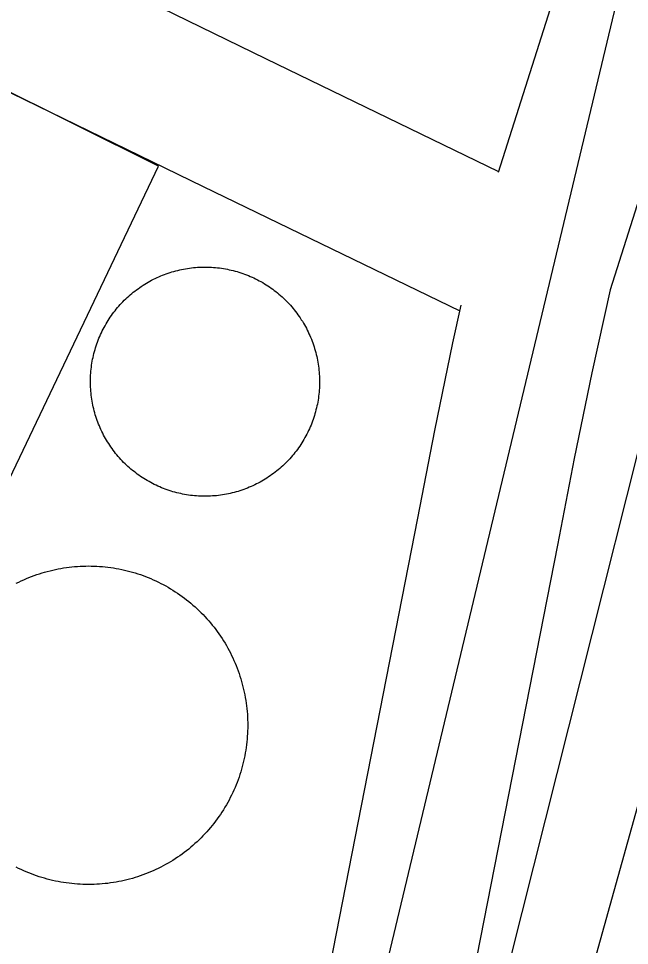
# Model space of a CAD drawing. Extents: x 3683613 to 3738215, y 469626 to 495384.
# Drawn here: x 3700667.2 to 3700795.9, y 477956.7 to 478152 of the extents above; entities that cross this region are included whole.
import ezdxf

# ---------------------------------------------------------------- set-up
doc = ezdxf.new("R2010")
doc.units = 0
for name, color, linetype in [('V-DOMW-TANK', 7, 'Continuous'), ('V-LEVE-TOET', 7, 'Continuous'), ('V-ROAD-CNTR', 7, 'Continuous'), ('V-SITE-OTLN', 7, 'Continuous'), ('V-UTIL-LINE', 7, 'Continuous')]:
    doc.layers.add(name, color=color, linetype=linetype)

msp = doc.modelspace()

# ---------------------------------------------------------------- linework, layer by layer
at = {"layer": 'V-DOMW-TANK'}
for points in [[(3700685.82, 478088.02), (3700686.04, 478088.38), (3700686.27, 478088.73), (3700686.5, 478089.08), (3700686.74, 478089.43), (3700686.99, 478089.77), (3700687.24, 478090.11), (3700687.5, 478090.44), (3700687.76, 478090.77), (3700688.03, 478091.1), (3700688.31, 478091.41), (3700688.59, 478091.73), (3700688.88, 478092.04), (3700689.16, 478092.34), (3700689.46, 478092.64), (3700689.76, 478092.94), (3700690.07, 478093.23), (3700690.38, 478093.51), (3700690.7, 478093.79), (3700691.02, 478094.06), (3700691.35, 478094.33), (3700691.68, 478094.59), (3700692.01, 478094.84), (3700692.35, 478095.09), (3700692.7, 478095.33), (3700693.04, 478095.57), (3700693.4, 478095.8), (3700693.75, 478096.03), (3700694.11, 478096.25), (3700694.48, 478096.46), (3700694.85, 478096.66), (3700695.22, 478096.86), (3700695.59, 478097.06), (3700695.97, 478097.24), (3700696.35, 478097.42), (3700696.73, 478097.6), (3700697.12, 478097.76), (3700697.51, 478097.92), (3700697.9, 478098.08), (3700698.3, 478098.22), (3700698.7, 478098.36), (3700699.1, 478098.49), (3700699.5, 478098.61), (3700699.9, 478098.73), (3700700.31, 478098.85), (3700700.72, 478098.95), (3700701.13, 478099.04), (3700701.54, 478099.14), (3700701.95, 478099.22), (3700702.37, 478099.29), (3700702.78, 478099.36), (3700703.2, 478099.42), (3700703.62, 478099.47), (3700704.04, 478099.52), (3700704.46, 478099.56), (3700704.88, 478099.59), (3700705.3, 478099.61), (3700705.72, 478099.63), (3700706.14, 478099.64), (3700706.56, 478099.64), (3700706.98, 478099.64)], [(3700706.98, 478099.64), (3700707.4, 478099.62), (3700707.82, 478099.6), (3700708.25, 478099.58), (3700708.67, 478099.54), (3700709.08, 478099.5), (3700709.5, 478099.45), (3700709.92, 478099.39), (3700710.34, 478099.33), (3700710.75, 478099.26), (3700711.17, 478099.18), (3700711.58, 478099.09), (3700711.99, 478099), (3700712.4, 478098.9), (3700712.8, 478098.79), (3700713.21, 478098.68), (3700713.61, 478098.56), (3700714.01, 478098.43), (3700714.41, 478098.29), (3700714.81, 478098.15), (3700715.2, 478098), (3700715.6, 478097.85), (3700715.98, 478097.68), (3700716.37, 478097.51), (3700716.75, 478097.34), (3700717.13, 478097.15), (3700717.51, 478096.96), (3700717.88, 478096.77), (3700718.25, 478096.57), (3700718.62, 478096.36), (3700718.98, 478096.14), (3700719.34, 478095.92), (3700719.69, 478095.69), (3700720.04, 478095.46), (3700720.39, 478095.22), (3700720.73, 478094.97), (3700721.07, 478094.72), (3700721.4, 478094.46), (3700721.73, 478094.2), (3700722.05, 478093.93), (3700722.37, 478093.65), (3700722.69, 478093.37), (3700723, 478093.09), (3700723.3, 478092.79), (3700723.6, 478092.5), (3700723.89, 478092.2), (3700724.18, 478091.89), (3700724.46, 478091.58), (3700724.74, 478091.26), (3700725.02, 478090.94), (3700725.28, 478090.61), (3700725.54, 478090.28), (3700725.8, 478089.95), (3700726.05, 478089.61), (3700726.29, 478089.26), (3700726.53, 478088.92), (3700726.76, 478088.56), (3700726.99, 478088.21), (3700727.2, 478087.85), (3700727.41, 478087.48), (3700727.62, 478087.12), (3700727.82, 478086.74), (3700728.01, 478086.37), (3700728.2, 478085.99), (3700728.38, 478085.61), (3700728.55, 478085.23), (3700728.72, 478084.84), (3700728.88, 478084.45), (3700729.03, 478084.06), (3700729.18, 478083.66), (3700729.32, 478083.26), (3700729.45, 478082.86), (3700729.57, 478082.46), (3700729.69, 478082.06), (3700729.8, 478081.65), (3700729.91, 478081.24), (3700730, 478080.83), (3700730.09, 478080.42), (3700730.18, 478080.01), (3700730.25, 478079.59), (3700730.32, 478079.18), (3700730.38, 478078.76), (3700730.43, 478078.34), (3700730.48, 478077.92), (3700730.52, 478077.5), (3700730.55, 478077.08), (3700730.57, 478076.66), (3700730.59, 478076.24), (3700730.6, 478075.82), (3700730.6, 478075.4), (3700730.6, 478074.98), (3700730.58, 478074.55), (3700730.56, 478074.14), (3700730.53, 478073.72), (3700730.5, 478073.3), (3700730.46, 478072.88), (3700730.41, 478072.46), (3700730.35, 478072.04), (3700730.29, 478071.62), (3700730.21, 478071.21), (3700730.14, 478070.79)], [(3700697.71, 478053), (3700697.32, 478053.16), (3700696.93, 478053.32), (3700696.55, 478053.49), (3700696.16, 478053.67), (3700695.78, 478053.85), (3700695.41, 478054.04), (3700695.04, 478054.23), (3700694.67, 478054.44), (3700694.3, 478054.65), (3700693.94, 478054.86), (3700693.58, 478055.08), (3700693.23, 478055.31), (3700692.88, 478055.55), (3700692.53, 478055.79), (3700692.19, 478056.03), (3700691.85, 478056.28), (3700691.52, 478056.54), (3700691.19, 478056.8), (3700690.86, 478057.07), (3700690.54, 478057.35), (3700690.23, 478057.63), (3700689.92, 478057.92), (3700689.62, 478058.21), (3700689.31, 478058.5), (3700689.02, 478058.8), (3700688.73, 478059.11), (3700688.45, 478059.42), (3700688.17, 478059.74), (3700687.9, 478060.06), (3700687.63, 478060.39), (3700687.37, 478060.72), (3700687.12, 478061.05), (3700686.87, 478061.4), (3700686.62, 478061.74), (3700686.39, 478062.09), (3700686.16, 478062.44), (3700685.93, 478062.8), (3700685.71, 478063.16), (3700685.5, 478063.52), (3700685.3, 478063.89), (3700685.1, 478064.26), (3700684.9, 478064.63), (3700684.71, 478065.01), (3700684.54, 478065.39), (3700684.36, 478065.78), (3700684.2, 478066.16), (3700684.04, 478066.55), (3700683.88, 478066.95), (3700683.74, 478067.34), (3700683.6, 478067.74), (3700683.47, 478068.14), (3700683.34, 478068.54), (3700683.22, 478068.95), (3700683.11, 478069.35), (3700683.01, 478069.76), (3700682.91, 478070.17), (3700682.83, 478070.58), (3700682.74, 478071), (3700682.67, 478071.41), (3700682.6, 478071.83), (3700682.54, 478072.24), (3700682.48, 478072.66), (3700682.44, 478073.08), (3700682.4, 478073.5), (3700682.37, 478073.92), (3700682.35, 478074.34), (3700682.33, 478074.76), (3700682.32, 478075.18), (3700682.32, 478075.6), (3700682.32, 478076.02), (3700682.34, 478076.45), (3700682.36, 478076.86), (3700682.39, 478077.29), (3700682.42, 478077.71), (3700682.46, 478078.12), (3700682.51, 478078.54), (3700682.57, 478078.96), (3700682.63, 478079.38), (3700682.7, 478079.79), (3700682.78, 478080.21), (3700682.87, 478080.62), (3700682.96, 478081.03), (3700683.06, 478081.44), (3700683.17, 478081.85), (3700683.28, 478082.26), (3700683.4, 478082.66), (3700683.53, 478083.06), (3700683.67, 478083.46), (3700683.81, 478083.85), (3700683.96, 478084.25), (3700684.11, 478084.64), (3700684.28, 478085.03), (3700684.45, 478085.41), (3700684.62, 478085.79), (3700684.81, 478086.18), (3700685, 478086.55), (3700685.19, 478086.92), (3700685.39, 478087.29), (3700685.6, 478087.66), (3700685.82, 478088.02)], [(3700730.14, 478070.79), (3700730.05, 478070.38), (3700729.96, 478069.97), (3700729.85, 478069.56), (3700729.75, 478069.16), (3700729.63, 478068.75), (3700729.51, 478068.35), (3700729.38, 478067.94), (3700729.25, 478067.54), (3700729.11, 478067.15), (3700728.96, 478066.75), (3700728.81, 478066.36), (3700728.64, 478065.97), (3700728.47, 478065.59), (3700728.29, 478065.21), (3700728.11, 478064.83), (3700727.92, 478064.45), (3700727.72, 478064.08), (3700727.52, 478063.71), (3700727.31, 478063.34), (3700727.1, 478062.98), (3700726.88, 478062.62), (3700726.65, 478062.27), (3700726.42, 478061.92), (3700726.17, 478061.57), (3700725.93, 478061.23), (3700725.68, 478060.89), (3700725.42, 478060.56), (3700725.15, 478060.23), (3700724.89, 478059.91), (3700724.61, 478059.59), (3700724.33, 478059.27), (3700724.04, 478058.96), (3700723.75, 478058.66), (3700723.46, 478058.36), (3700723.15, 478058.07), (3700722.85, 478057.78), (3700722.54, 478057.49), (3700722.22, 478057.22), (3700721.9, 478056.94), (3700721.57, 478056.68), (3700721.24, 478056.41), (3700720.9, 478056.16), (3700720.56, 478055.91), (3700720.22, 478055.67), (3700719.87, 478055.43), (3700719.52, 478055.2), (3700719.16, 478054.97), (3700718.8, 478054.76), (3700718.44, 478054.54), (3700718.07, 478054.34), (3700717.7, 478054.14), (3700717.33, 478053.95), (3700716.95, 478053.76), (3700716.57, 478053.58), (3700716.18, 478053.41), (3700715.8, 478053.24), (3700715.41, 478053.08), (3700715.01, 478052.93), (3700714.62, 478052.78), (3700714.22, 478052.64), (3700713.82, 478052.51), (3700713.42, 478052.39), (3700713.01, 478052.27), (3700712.61, 478052.16), (3700712.2, 478052.05), (3700711.79, 478051.96), (3700711.38, 478051.87), (3700710.96, 478051.79), (3700710.55, 478051.71), (3700710.13, 478051.64), (3700709.71, 478051.58), (3700709.3, 478051.53), (3700708.88, 478051.48), (3700708.46, 478051.44), (3700708.04, 478051.41), (3700707.62, 478051.39), (3700707.2, 478051.37), (3700706.78, 478051.36), (3700706.36, 478051.36), (3700705.94, 478051.37), (3700705.52, 478051.38), (3700705.09, 478051.4), (3700704.67, 478051.43), (3700704.25, 478051.46), (3700703.83, 478051.5), (3700703.41, 478051.55), (3700703, 478051.61), (3700702.58, 478051.67), (3700702.16, 478051.74), (3700701.75, 478051.83), (3700701.34, 478051.91), (3700700.93, 478052), (3700700.52, 478052.1), (3700700.11, 478052.21), (3700699.71, 478052.32), (3700699.3, 478052.45), (3700698.9, 478052.57), (3700698.5, 478052.71), (3700698.1, 478052.85), (3700697.71, 478053)], [(3700672.11, 478035.21), (3700672.67, 478035.37), (3700673.23, 478035.53), (3700673.8, 478035.67), (3700674.37, 478035.81), (3700674.94, 478035.94), (3700675.52, 478036.05), (3700676.09, 478036.16), (3700676.67, 478036.26), (3700677.25, 478036.34), (3700677.83, 478036.42), (3700678.41, 478036.49), (3700678.99, 478036.54), (3700679.58, 478036.59), (3700680.16, 478036.62), (3700680.75, 478036.65), (3700681.33, 478036.66), (3700681.92, 478036.67), (3700682.5, 478036.66), (3700683.09, 478036.65), (3700683.68, 478036.62), (3700684.26, 478036.59), (3700684.84, 478036.54), (3700685.43, 478036.48), (3700686.01, 478036.42), (3700686.59, 478036.34), (3700687.17, 478036.25), (3700687.74, 478036.16), (3700688.32, 478036.05), (3700688.9, 478035.93), (3700689.47, 478035.81), (3700690.04, 478035.67), (3700690.6, 478035.52), (3700691.17, 478035.37), (3700691.73, 478035.2), (3700692.29, 478035.02), (3700692.84, 478034.84), (3700693.4, 478034.64), (3700693.94, 478034.44), (3700694.49, 478034.22), (3700695.03, 478034), (3700695.57, 478033.76), (3700696.1, 478033.52), (3700696.63, 478033.27), (3700697.15, 478033.01), (3700697.67, 478032.74), (3700698.19, 478032.46), (3700698.7, 478032.17), (3700699.2, 478031.87), (3700699.7, 478031.57), (3700700.19, 478031.25), (3700700.68, 478030.93), (3700701.16, 478030.6), (3700701.64, 478030.26), (3700702.11, 478029.91), (3700702.58, 478029.55), (3700703.04, 478029.18), (3700703.49, 478028.81), (3700703.93, 478028.43), (3700704.37, 478028.04), (3700704.8, 478027.65)], [(3700666.68, 478033.02), (3700667.21, 478033.28), (3700667.73, 478033.53), (3700668.27, 478033.77), (3700668.81, 478034), (3700669.35, 478034.23), (3700669.89, 478034.44), (3700670.44, 478034.65), (3700670.99, 478034.85), (3700671.55, 478035.03), (3700672.11, 478035.21)], [(3700704.8, 478027.65), (3700705.23, 478027.24), (3700705.64, 478026.83), (3700706.05, 478026.42), (3700706.46, 478025.99), (3700706.85, 478025.56), (3700707.24, 478025.12), (3700707.62, 478024.67), (3700707.99, 478024.22), (3700708.36, 478023.77), (3700708.71, 478023.3), (3700709.06, 478022.83), (3700709.4, 478022.35), (3700709.73, 478021.87), (3700710.06, 478021.38), (3700710.37, 478020.89), (3700710.68, 478020.39), (3700710.98, 478019.88), (3700711.26, 478019.37), (3700711.54, 478018.86), (3700711.81, 478018.34), (3700712.07, 478017.81), (3700712.33, 478017.29), (3700712.57, 478016.75), (3700712.8, 478016.21), (3700713.02, 478015.67), (3700713.24, 478015.13), (3700713.45, 478014.58), (3700713.64, 478014.03), (3700713.83, 478013.47), (3700714, 478012.92), (3700714.17, 478012.35), (3700714.32, 478011.79), (3700714.47, 478011.22), (3700714.61, 478010.65), (3700714.73, 478010.08), (3700714.85, 478009.51), (3700714.96, 478008.93), (3700715.05, 478008.35), (3700715.14, 478007.77), (3700715.22, 478007.19), (3700715.28, 478006.61), (3700715.34, 478006.03), (3700715.39, 478005.44), (3700715.42, 478004.86), (3700715.45, 478004.27), (3700715.46, 478003.69), (3700715.46, 478003.1), (3700715.46, 478002.52), (3700715.45, 478001.93), (3700715.42, 478001.35), (3700715.38, 478000.76), (3700715.34, 478000.18), (3700715.28, 477999.59), (3700715.21, 477999.01), (3700715.14, 477998.43), (3700715.05, 477997.85), (3700714.95, 477997.28), (3700714.85, 477996.7), (3700714.73, 477996.12), (3700714.6, 477995.55), (3700714.47, 477994.98), (3700714.32, 477994.42), (3700714.16, 477993.85), (3700714, 477993.29), (3700713.82, 477992.73), (3700713.63, 477992.18), (3700713.44, 477991.63), (3700713.23, 477991.08), (3700713.02, 477990.53), (3700712.79, 477989.99), (3700712.56, 477989.46), (3700712.32, 477988.92), (3700712.06, 477988.39), (3700711.8, 477987.87), (3700711.53, 477987.35), (3700711.25, 477986.84), (3700710.96, 477986.33), (3700710.67, 477985.82), (3700710.36, 477985.32), (3700710.04, 477984.83), (3700709.72, 477984.34), (3700709.39, 477983.86), (3700709.05, 477983.38), (3700708.7, 477982.91), (3700708.35, 477982.44), (3700707.98, 477981.99), (3700707.61, 477981.54), (3700707.23, 477981.09), (3700706.84, 477980.65), (3700706.44, 477980.22), (3700706.04, 477979.79), (3700705.63, 477979.38), (3700705.21, 477978.97), (3700704.79, 477978.56), (3700704.35, 477978.17), (3700703.92, 477977.78), (3700703.47, 477977.4), (3700703.02, 477977.03), (3700702.56, 477976.66), (3700702.1, 477976.31)], [(3700702.1, 477976.31), (3700701.62, 477975.96), (3700701.15, 477975.62), (3700700.67, 477975.29), (3700700.17, 477974.96), (3700699.68, 477974.65), (3700699.18, 477974.34), (3700698.68, 477974.05), (3700698.17, 477973.76), (3700697.65, 477973.48), (3700697.13, 477973.21), (3700696.61, 477972.95), (3700696.08, 477972.69), (3700695.55, 477972.45), (3700695.01, 477972.22), (3700694.47, 477972), (3700693.93, 477971.78), (3700693.38, 477971.58), (3700692.82, 477971.38), (3700692.27, 477971.2), (3700691.71, 477971.02), (3700691.15, 477970.85), (3700690.58, 477970.69), (3700690.02, 477970.55), (3700689.45, 477970.41), (3700688.88, 477970.29), (3700688.3, 477970.17), (3700687.73, 477970.06), (3700687.15, 477969.97), (3700686.57, 477969.88), (3700685.99, 477969.8), (3700685.41, 477969.74), (3700684.82, 477969.68), (3700684.24, 477969.64), (3700683.66, 477969.6), (3700683.07, 477969.58), (3700682.48, 477969.56), (3700681.9, 477969.55), (3700681.31, 477969.56), (3700680.73, 477969.58), (3700680.14, 477969.6), (3700679.56, 477969.64), (3700678.98, 477969.68), (3700678.39, 477969.74), (3700677.81, 477969.81), (3700677.23, 477969.88), (3700676.65, 477969.97), (3700676.07, 477970.07), (3700675.5, 477970.17), (3700674.92, 477970.29), (3700674.35, 477970.42), (3700673.78, 477970.55), (3700673.21, 477970.7), (3700672.65, 477970.86), (3700672.09, 477971.03), (3700671.53, 477971.2), (3700670.97, 477971.39), (3700670.42, 477971.58), (3700669.87, 477971.79), (3700669.33, 477972), (3700668.79, 477972.23), (3700668.25, 477972.46), (3700667.72, 477972.7), (3700667.19, 477972.96), (3700666.66, 477973.22)]]:
    msp.add_lwpolyline(points, dxfattribs=at)
at = {"layer": 'V-LEVE-TOET'}
msp.add_lwpolyline([(3700523.33, 477278.69), (3700564.96, 477344.21), (3700623.74, 477431.05), (3700645, 477461.15), (3700649.12, 477469.08), (3700653.52, 477477.01), (3700658.45, 477487.2), (3700666.87, 477510.38), (3700687.21, 477568.02), (3700701.51, 477614.9), (3700713.08, 477654.72), (3700721.44, 477682.67), (3700738.35, 477766.16), (3700760.54, 477855.33), (3700786.1, 477944.55), (3700807.6, 478021.62)], dxfattribs=at)
at = {"layer": 'V-ROAD-CNTR'}
for points in [[(3700669.4, 477637.47), (3700669.4, 477637.47), (3700795.8, 478166.23), (3700923.17, 478583.64), (3700923.88, 478583.41), (3700944.6, 478675.51), (3701000.46, 478961.97)], [(3700843.43, 478358.4), (3700808.23, 478245.44), (3700768.25, 478119.59)], [(3700473.06, 478260.58), (3700485.37, 478254.98), (3700507.95, 478244.71), (3700520.37, 478239.07), (3700562.98, 478219.7), (3700719.19, 478143.58), (3700768.32, 478119.81)], [(3700836.84, 478236.43), (3700791.87, 478094.85), (3700787.98, 478077.38), (3700784.23, 478059.31), (3700780.72, 478041.05), (3700754.9, 477909.38), (3700720.07, 477750.59)], [(3700460.64, 478233.27), (3700472.95, 478227.67), (3700495.54, 478217.4), (3700507.96, 478211.76), (3700550.2, 478192.55), (3700706.09, 478116.59), (3700760.15, 478090.43)], [(3700760.41, 478091.6), (3700758.65, 478083.69), (3700754.81, 478065.19), (3700751.27, 478046.76), (3700725.53, 477915.48), (3700690.81, 477757.21), (3700670.61, 477670.71)]]:
    msp.add_lwpolyline(points, dxfattribs=at)
at = {"layer": 'V-SITE-OTLN'}
msp.add_lwpolyline([(3699629.12, 478082.18), (3700005.69, 478964.54), (3700245.51, 479525.4), (3700279.84, 479585.27), (3700459.86, 479968.44), (3700792.74, 479813.43), (3700802.4, 479808.84), (3701086.25, 479674.11), (3701043.07, 479360.24), (3701079.71, 479347.21), (3700987.53, 478751.81), (3700961.1, 478604.27), (3700846.8, 478255.72), (3700738.94, 477827.57), (3700674.88, 477562.05), (3700656.56, 477517.24), (3700623.66, 477450.64), (3700439.66, 477166)], dxfattribs=at)
at = {"layer": 'V-UTIL-LINE'}
msp.add_lwpolyline([(3700453.33, 477959.49), (3700444.83, 477939.98), (3700390.07, 477822.57), (3700402.16, 477817.54), (3700430.33, 477878.57), (3700534.83, 477828.83), (3700494.42, 477742.22), (3700437.54, 477619.32), (3700293.5, 477683.3), (3700267.96, 477629.95), (3700284.17, 477623.33), (3700300.94, 477657.44), (3700429.29, 477601.72), (3700390.21, 477518.41), (3700409.17, 477509.91), (3700512.28, 477735.07), (3700554.58, 477823.08), (3700696.64, 478120.9), (3700625.67, 478156.32), (3700648.76, 478208.55), (3700650.86, 478215.13), (3700730.53, 478392.99), (3700751.52, 478437.62)], dxfattribs=at)

doc.saveas('drawing.dxf')
